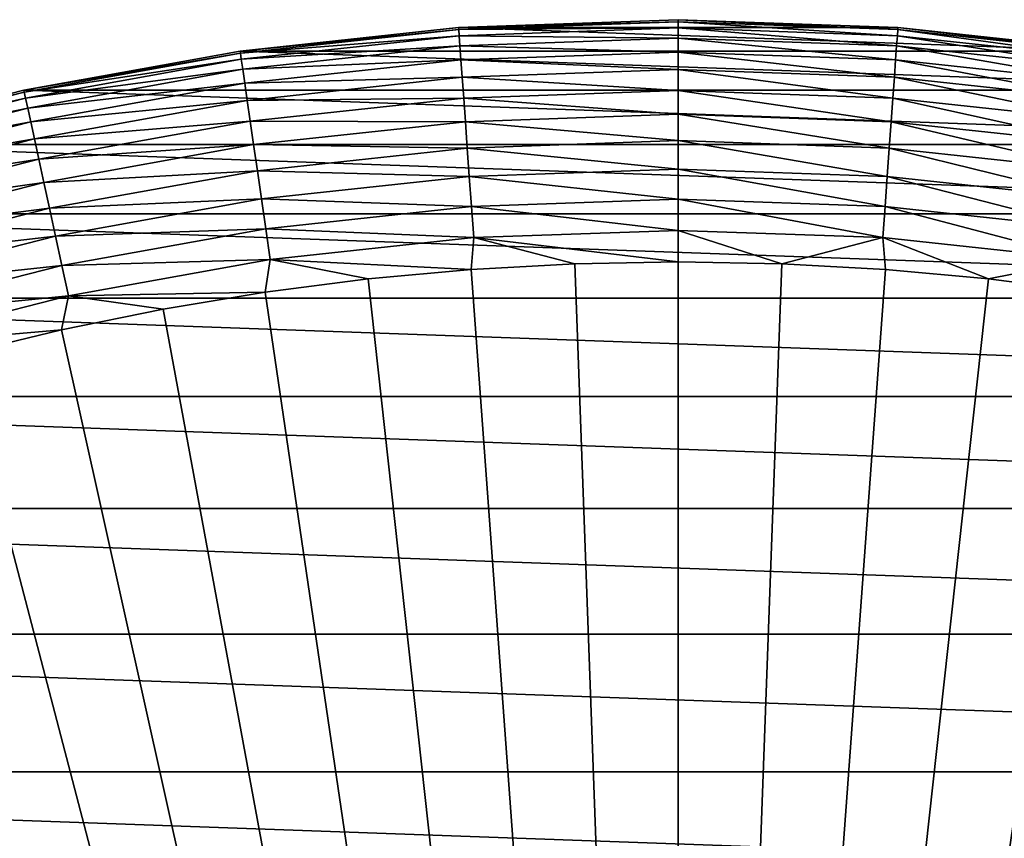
# Model space of a CAD drawing. Header units: metres. Extents: x -22 to 72, y -237 to 23.
# Tile 265 of 363: x -4.81 to 2.38, y 16.52 to 22.5. Entities that reach past the tile are written whole.
import ezdxf

# ---------------------------------------------------------------- set-up
doc = ezdxf.new("R2010")
doc.units = ezdxf.units.M
doc.layers.add('solid_509588_MEDIA_SW0001', color=7, linetype='CONTINUOUS')

msp = doc.modelspace()

# ---------------------------------------------------------------- linework, layer by layer
at = {"layer": 'solid_509588_MEDIA_SW0001'}
for points in [[(-1.605132, 22.442673, 130.73114), (0, 22.5, 130.73114), (-1.604835, 22.442648)], [(0, 22.484941, 130.963501), (0, 22.5, 130.73114), (-1.605132, 22.442673, 130.73114)], [(0, 22.484941, 130.963501), (-1.605132, 22.442673, 130.73114), (-1.604057, 22.427652, 130.963501)], [(-1.604835, 22.442648), (0, 22.500006), (1.604835, 22.442648)], [(0, 22.5, 130.73114), (0, 22.500006), (-1.604835, 22.442648)], [(0, 22.484941, 130.963501), (-1.604057, 22.427652, 130.963501), (0, 22.439955, 131.192184)], [(1.605132, 22.442673, 130.73114), (1.604835, 22.442648), (0, 22.500006)], [(0, 22.5, 130.73114), (1.605132, 22.442673, 130.73114), (0, 22.500006)], [(1.604057, 22.427652, 130.963501), (1.605132, 22.442673, 130.73114), (0, 22.5, 130.73114)], [(1.604057, 22.427652, 130.963501), (0, 22.5, 130.73114), (0, 22.484941, 130.963501)], [(0, 22.484941, 130.963501), (0, 22.439955, 131.192184), (1.600848, 22.38278, 131.192184)], [(1.604057, 22.427652, 130.963501), (0, 22.484941, 130.963501), (1.600848, 22.38278, 131.192184)], [(-1.605132, 22.442673, 130.73114), (-1.604835, 22.442648), (-3.202165, 22.270975)], [(-3.202084, 22.270983, 130.73114), (-1.605132, 22.442673, 130.73114), (-3.202165, 22.270975)], [(-3.202165, 22.270975), (-1.604835, 22.442648), (3.202165, 22.270975)], [(-1.604057, 22.427652, 130.963501), (-1.605132, 22.442673, 130.73114), (-3.202084, 22.270983, 130.73114)], [(-1.604057, 22.427652, 130.963501), (-3.202084, 22.270983, 130.73114), (-3.199941, 22.256077, 130.963501)], [(-1.604057, 22.427652, 130.963501), (-3.199941, 22.256077, 130.963501), (-1.600848, 22.38278, 131.192184)], [(-3.199941, 22.256077, 130.963501), (-3.193538, 22.211548, 131.192184), (-1.600848, 22.38278, 131.192184)], [(-1.600848, 22.38278, 131.192184), (-3.193538, 22.211548, 131.192184), (-1.595558, 22.308811, 131.413147)], [(-1.604835, 22.442648), (1.604835, 22.442648), (3.202165, 22.270975)], [(-1.604057, 22.427652, 130.963501), (-1.600848, 22.38278, 131.192184), (0, 22.439955, 131.192184)], [(0, 22.439955, 131.192184), (-1.600848, 22.38278, 131.192184), (0, 22.365797, 131.413147)], [(-1.600848, 22.38278, 131.192184), (-1.595558, 22.308811, 131.413147), (0, 22.365797, 131.413147)], [(0, 22.439955, 131.192184), (0, 22.365797, 131.413147), (1.595558, 22.308811, 131.413147)], [(1.600848, 22.38278, 131.192184), (0, 22.439955, 131.192184), (1.595558, 22.308811, 131.413147)], [(1.600848, 22.38278, 131.192184), (1.595558, 22.308811, 131.413147), (3.182985, 22.138145, 131.413147)], [(1.604057, 22.427652, 130.963501), (1.600848, 22.38278, 131.192184), (3.193538, 22.211548, 131.192184)], [(3.193538, 22.211548, 131.192184), (1.600848, 22.38278, 131.192184), (3.182985, 22.138145, 131.413147)], [(3.199941, 22.256077, 130.963501), (1.605132, 22.442673, 130.73114), (1.604057, 22.427652, 130.963501)], [(3.199941, 22.256077, 130.963501), (1.604057, 22.427652, 130.963501), (3.193538, 22.211548, 131.192184)], [(1.605132, 22.442673, 130.73114), (3.202084, 22.270983, 130.73114), (1.604835, 22.442648)], [(3.202084, 22.270983, 130.73114), (3.202165, 22.270975), (1.604835, 22.442648)], [(3.199941, 22.256077, 130.963501), (3.202084, 22.270983, 130.73114), (1.605132, 22.442673, 130.73114)], [(-3.193538, 22.211548, 131.192184), (-3.182985, 22.138145, 131.413147), (-1.595558, 22.308811, 131.413147)], [(-1.595558, 22.308811, 131.413147), (-3.182985, 22.138145, 131.413147), (-1.588275, 22.206984, 131.622665)], [(0, 22.365797, 131.413147), (-1.595558, 22.308811, 131.413147), (0, 22.26371, 131.622665)], [(-1.595558, 22.308811, 131.413147), (-1.588275, 22.206984, 131.622665), (0, 22.26371, 131.622665)], [(0, 22.365797, 131.413147), (0, 22.26371, 131.622665), (1.588275, 22.206984, 131.622665)], [(1.595558, 22.308811, 131.413147), (0, 22.365797, 131.413147), (1.588275, 22.206984, 131.622665)], [(1.595558, 22.308811, 131.413147), (1.588275, 22.206984, 131.622665), (3.168456, 22.037096, 131.622665)], [(3.182985, 22.138145, 131.413147), (1.595558, 22.308811, 131.413147), (3.168456, 22.037096, 131.622665)], [(-4.782719, 21.985804, 130.73114), (-3.202084, 22.270983, 130.73114), (-4.78214, 21.985914)], [(-3.199941, 22.256077, 130.963501), (-3.202084, 22.270983, 130.73114), (-4.782719, 21.985804, 130.73114)], [(-3.199941, 22.256077, 130.963501), (-4.782719, 21.985804, 130.73114), (-4.779518, 21.971088, 130.963501)], [(-3.202084, 22.270983, 130.73114), (-3.202165, 22.270975), (-4.78214, 21.985914)], [(-4.78214, 21.985914), (-3.202165, 22.270975), (4.78214, 21.985914)], [(-3.199941, 22.256077, 130.963501), (-4.779518, 21.971088, 130.963501), (-3.193538, 22.211548, 131.192184)], [(-3.202165, 22.270975), (3.202165, 22.270975), (4.78214, 21.985914)], [(0, 22.26371, 131.622665), (-1.588275, 22.206984, 131.622665), (0, 22.135405, 131.817245)], [(0, 22.26371, 131.622665), (0, 22.135405, 131.817245), (1.579122, 22.079006, 131.817245)], [(1.588275, 22.206984, 131.622665), (0, 22.26371, 131.622665), (1.579122, 22.079006, 131.817245)], [(-4.779518, 21.971088, 130.963501), (-4.769956, 21.927132, 131.192184), (-3.193538, 22.211548, 131.192184)], [(-3.193538, 22.211548, 131.192184), (-4.769956, 21.927132, 131.192184), (-3.182985, 22.138145, 131.413147)], [(-3.182985, 22.138145, 131.413147), (-3.168456, 22.037096, 131.622665), (-1.588275, 22.206984, 131.622665)], [(-1.588275, 22.206984, 131.622665), (-3.168456, 22.037096, 131.622665), (-1.579122, 22.079006, 131.817245)], [(-1.588275, 22.206984, 131.622665), (-1.579122, 22.079006, 131.817245), (0, 22.135405, 131.817245)], [(1.588275, 22.206984, 131.622665), (1.579122, 22.079006, 131.817245), (3.150197, 21.910099, 131.817245)], [(3.168456, 22.037096, 131.622665), (1.588275, 22.206984, 131.622665), (3.150197, 21.910099, 131.817245)], [(-4.769956, 21.927132, 131.192184), (-4.754192, 21.854668, 131.413147), (-3.182985, 22.138145, 131.413147)], [(-3.182985, 22.138145, 131.413147), (-4.754192, 21.854668, 131.413147), (-3.168456, 22.037096, 131.622665)], [(0, 22.135405, 131.817245), (-1.579122, 22.079006, 131.817245), (0, 21.983034, 131.993607)], [(0, 22.135405, 131.817245), (0, 21.983034, 131.993607), (1.568252, 21.927023, 131.993607)], [(1.579122, 22.079006, 131.817245), (0, 22.135405, 131.817245), (1.568252, 21.927023, 131.993607)], [(-4.754192, 21.854668, 131.413147), (-4.732492, 21.754913, 131.622665), (-3.168456, 22.037096, 131.622665)], [(-3.168456, 22.037096, 131.622665), (-4.732492, 21.754913, 131.622665), (-3.150197, 21.910099, 131.817245)], [(-3.168456, 22.037096, 131.622665), (-3.150197, 21.910099, 131.817245), (-1.579122, 22.079006, 131.817245)], [(-1.579122, 22.079006, 131.817245), (-3.150197, 21.910099, 131.817245), (-1.568252, 21.927023, 131.993607)], [(-1.579122, 22.079006, 131.817245), (-1.568252, 21.927023, 131.993607), (0, 21.983034, 131.993607)], [(1.579122, 22.079006, 131.817245), (1.568252, 21.927023, 131.993607), (3.128512, 21.759279, 131.993607)], [(3.150197, 21.910099, 131.817245), (1.579122, 22.079006, 131.817245), (3.128512, 21.759279, 131.993607)], [(-6.33917, 21.588539), (-4.78214, 21.985914), (6.33917, 21.588539)], [(-4.782719, 21.985804, 130.73114), (-4.78214, 21.985914), (-6.33917, 21.588539)], [(-6.338983, 21.588593, 130.73114), (-4.782719, 21.985804, 130.73114), (-6.33917, 21.588539)], [(-4.779518, 21.971088, 130.963501), (-4.782719, 21.985804, 130.73114), (-6.338983, 21.588593, 130.73114)], [(-4.779518, 21.971088, 130.963501), (-6.338983, 21.588593, 130.73114), (-6.33474, 21.574142, 130.963501)], [(-4.779518, 21.971088, 130.963501), (-6.33474, 21.574142, 130.963501), (-4.769956, 21.927132, 131.192184)], [(-4.78214, 21.985914), (4.78214, 21.985914), (6.33917, 21.588539)], [(0, 21.983034, 131.993607), (-1.568252, 21.927023, 131.993607), (0, 21.809153, 132.148819)], [(0, 21.983034, 131.993607), (0, 21.809153, 132.148819), (1.555847, 21.753584, 132.148819)], [(1.568252, 21.927023, 131.993607), (0, 21.983034, 131.993607), (1.555847, 21.753584, 132.148819)], [(-6.33474, 21.574142, 130.963501), (-6.322066, 21.530979, 131.192184), (-4.769956, 21.927132, 131.192184)], [(-4.769956, 21.927132, 131.192184), (-6.322066, 21.530979, 131.192184), (-4.754192, 21.854668, 131.413147)], [(-4.732492, 21.754913, 131.622665), (-4.705219, 21.629541, 131.817245), (-3.150197, 21.910099, 131.817245)], [(-3.150197, 21.910099, 131.817245), (-4.705219, 21.629541, 131.817245), (-3.128512, 21.759279, 131.993607)], [(-3.150197, 21.910099, 131.817245), (-3.128512, 21.759279, 131.993607), (-1.568252, 21.927023, 131.993607)], [(-1.568252, 21.927023, 131.993607), (-3.128512, 21.759279, 131.993607), (-1.555847, 21.753584, 132.148819)], [(-1.568252, 21.927023, 131.993607), (-1.555847, 21.753584, 132.148819), (0, 21.809153, 132.148819)], [(1.568252, 21.927023, 131.993607), (1.555847, 21.753584, 132.148819), (3.103766, 21.587166, 132.148819)], [(3.128512, 21.759279, 131.993607), (1.568252, 21.927023, 131.993607), (3.103766, 21.587166, 132.148819)], [(-6.322066, 21.530979, 131.192184), (-6.301173, 21.459824, 131.413147), (-4.754192, 21.854668, 131.413147)], [(-4.754192, 21.854668, 131.413147), (-6.301173, 21.459824, 131.413147), (-4.732492, 21.754913, 131.622665)], [(0, 21.809153, 132.148819), (-1.555847, 21.753584, 132.148819), (0, 21.616673, 132.280243)], [(0, 21.809153, 132.148819), (0, 21.616673, 132.280243), (1.542116, 21.561596, 132.280243)], [(1.555847, 21.753584, 132.148819), (0, 21.809153, 132.148819), (1.542116, 21.561596, 132.280243)], [(-6.301173, 21.459824, 131.413147), (-6.272412, 21.361872, 131.622665), (-4.732492, 21.754913, 131.622665)], [(-4.732492, 21.754913, 131.622665), (-6.272412, 21.361872, 131.622665), (-4.705219, 21.629541, 131.817245)], [(-4.705219, 21.629541, 131.817245), (-4.67283, 21.480652, 131.993607), (-3.128512, 21.759279, 131.993607)], [(-3.128512, 21.759279, 131.993607), (-4.67283, 21.480652, 131.993607), (-3.103766, 21.587166, 132.148819)], [(-3.128512, 21.759279, 131.993607), (-3.103766, 21.587166, 132.148819), (-1.555847, 21.753584, 132.148819)], [(-1.555847, 21.753584, 132.148819), (-3.103766, 21.587166, 132.148819), (-1.542116, 21.561596, 132.280243)], [(-1.555847, 21.753584, 132.148819), (-1.542116, 21.561596, 132.280243), (0, 21.616673, 132.280243)], [(1.555847, 21.753584, 132.148819), (1.542116, 21.561596, 132.280243), (3.076373, 21.396646, 132.280243)], [(3.103766, 21.587166, 132.148819), (1.555847, 21.753584, 132.148819), (3.076373, 21.396646, 132.280243)], [(-7.862777, 21.081432), (-6.33917, 21.588539), (7.862777, 21.081432)], [(-6.33917, 21.588539), (6.33917, 21.588539), (7.862777, 21.081432)], [(-6.272412, 21.361872, 131.622665), (-6.236264, 21.238766, 131.817245), (-4.705219, 21.629541, 131.817245)], [(-4.705219, 21.629541, 131.817245), (-6.236264, 21.238766, 131.817245), (-4.67283, 21.480652, 131.993607)], [(-4.67283, 21.480652, 131.993607), (-4.635869, 21.310745, 132.148819), (-3.103766, 21.587166, 132.148819)], [(-3.103766, 21.587166, 132.148819), (-4.635869, 21.310745, 132.148819), (-3.076373, 21.396646, 132.280243)], [(-3.103766, 21.587166, 132.148819), (-3.076373, 21.396646, 132.280243), (-1.542116, 21.561596, 132.280243)], [(0, 21.616673, 132.280243), (-1.542116, 21.561596, 132.280243), (0, 21.408827, 132.385696)], [(0, 21.616673, 132.280243), (0, 21.408827, 132.385696), (1.527288, 21.354279, 132.385696)], [(1.542116, 21.561596, 132.280243), (0, 21.616673, 132.280243), (1.527288, 21.354279, 132.385696)], [(-1.542116, 21.561596, 132.280243), (-3.076373, 21.396646, 132.280243), (-1.527288, 21.354279, 132.385696)], [(-1.542116, 21.561596, 132.280243), (-1.527288, 21.354279, 132.385696), (0, 21.408827, 132.385696)], [(1.542116, 21.561596, 132.280243), (1.527288, 21.354279, 132.385696), (3.046794, 21.190914, 132.385696)], [(3.076373, 21.396646, 132.280243), (1.542116, 21.561596, 132.280243), (3.046794, 21.190914, 132.385696)], [(-6.236264, 21.238766, 131.817245), (-6.193336, 21.092567, 131.993607), (-4.67283, 21.480652, 131.993607)], [(-4.67283, 21.480652, 131.993607), (-6.193336, 21.092567, 131.993607), (-4.635869, 21.310745, 132.148819)], [(-4.635869, 21.310745, 132.148819), (-4.594954, 21.122665, 132.280243), (-3.076373, 21.396646, 132.280243)], [(-3.076373, 21.396646, 132.280243), (-4.594954, 21.122665, 132.280243), (-3.046794, 21.190914, 132.385696)], [(-3.076373, 21.396646, 132.280243), (-3.046794, 21.190914, 132.385696), (-1.527288, 21.354279, 132.385696)], [(0, 21.408827, 132.385696), (-1.527288, 21.354279, 132.385696), (0, 21.189095, 132.463425)], [(0, 21.408827, 132.385696), (0, 21.189095, 132.463425), (1.511613, 21.135107, 132.463425)], [(1.527288, 21.354279, 132.385696), (0, 21.408827, 132.385696), (1.511613, 21.135107, 132.463425)], [(-6.193336, 21.092567, 131.993607), (-6.144348, 20.925728, 132.148819), (-4.635869, 21.310745, 132.148819)], [(-4.635869, 21.310745, 132.148819), (-6.144348, 20.925728, 132.148819), (-4.594954, 21.122665, 132.280243)], [(-1.527288, 21.354279, 132.385696), (-3.046794, 21.190914, 132.385696), (-1.511613, 21.135107, 132.463425)], [(-1.527288, 21.354279, 132.385696), (-1.511613, 21.135107, 132.463425), (0, 21.189095, 132.463425)], [(1.527288, 21.354279, 132.385696), (1.511613, 21.135107, 132.463425), (3.015522, 20.973419, 132.463425)], [(3.046794, 21.190914, 132.385696), (1.527288, 21.354279, 132.385696), (3.015522, 20.973419, 132.463425)], [(-4.594954, 21.122665, 132.280243), (-4.550773, 20.919567, 132.385696), (-3.046794, 21.190914, 132.385696)], [(-3.046794, 21.190914, 132.385696), (-4.550773, 20.919567, 132.385696), (-3.015522, 20.973419, 132.463425)], [(-3.046794, 21.190914, 132.385696), (-3.015522, 20.973419, 132.463425), (-1.511613, 21.135107, 132.463425)], [(0, 21.189095, 132.463425), (-1.511613, 21.135107, 132.463425), (0, 20.961163, 132.5121)], [(0, 21.189095, 132.463425), (0, 20.961163, 132.5121), (1.495352, 20.907755, 132.5121)], [(1.511613, 21.135107, 132.463425), (0, 21.189095, 132.463425), (1.495352, 20.907755, 132.5121)], [(-6.144348, 20.925728, 132.148819), (-6.090121, 20.741047, 132.280243), (-4.594954, 21.122665, 132.280243)], [(-4.594954, 21.122665, 132.280243), (-6.090121, 20.741047, 132.280243), (-4.550773, 20.919567, 132.385696)], [(-1.511613, 21.135107, 132.463425), (-3.015522, 20.973419, 132.463425), (-1.495352, 20.907755, 132.5121)], [(-1.511613, 21.135107, 132.463425), (-1.495352, 20.907755, 132.5121), (0, 20.961163, 132.5121)], [(1.511613, 21.135107, 132.463425), (1.495352, 20.907755, 132.5121), (2.983084, 20.747808, 132.5121)], [(3.015522, 20.973419, 132.463425), (1.511613, 21.135107, 132.463425), (2.983084, 20.747808, 132.5121)], [(-9.347038, 20.466614), (-7.862777, 21.081432), (9.347038, 20.466614)], [(-7.862777, 21.081432), (7.862777, 21.081432), (9.347038, 20.466614)], [(-4.550773, 20.919567, 132.385696), (-4.504066, 20.704857, 132.463425), (-3.015522, 20.973419, 132.463425)], [(-3.015522, 20.973419, 132.463425), (-4.504066, 20.704857, 132.463425), (-2.983084, 20.747808, 132.5121)], [(-3.015522, 20.973419, 132.463425), (-2.983084, 20.747808, 132.5121), (-1.495352, 20.907755, 132.5121)], [(0, 20.961163, 132.5121), (-1.495352, 20.907755, 132.5121), (0, 20.731415, 132.530869)], [(0, 20.961163, 132.5121), (0, 20.731415, 132.530869), (0.757153, 20.717583, 132.530869)], [(1.495352, 20.907755, 132.5121), (0, 20.961163, 132.5121), (0.757153, 20.717583, 132.530869)], [(-6.090121, 20.741047, 132.280243), (-6.031563, 20.541618, 132.385696), (-4.550773, 20.919567, 132.385696)], [(-4.550773, 20.919567, 132.385696), (-6.031563, 20.541618, 132.385696), (-4.504066, 20.704857, 132.463425)], [(-1.495352, 20.907755, 132.5121), (-2.983084, 20.747808, 132.5121), (-1.513296, 20.676109, 132.530869)], [(-1.495352, 20.907755, 132.5121), (-1.513296, 20.676109, 132.530869), (-0.757153, 20.717583, 132.530869)], [(-1.495352, 20.907755, 132.5121), (-0.757153, 20.717583, 132.530869), (0, 20.731415, 132.530869)], [(1.495352, 20.907755, 132.5121), (0.757153, 20.717583, 132.530869), (1.513296, 20.676109, 132.530869)], [(1.495352, 20.907755, 132.5121), (1.513296, 20.676109, 132.530869), (2.26742, 20.607046, 132.530869)], [(2.983084, 20.747808, 132.5121), (1.495352, 20.907755, 132.5121), (2.26742, 20.607046, 132.530869)], [(-4.504066, 20.704857, 132.463425), (-4.455616, 20.482134, 132.5121), (-2.983084, 20.747808, 132.5121)], [(-2.983084, 20.747808, 132.5121), (-4.455616, 20.482134, 132.5121), (-3.018518, 20.510487, 132.530869)], [(-2.983084, 20.747808, 132.5121), (-3.018518, 20.510487, 132.530869), (-2.26742, 20.607046, 132.530869)], [(-2.983084, 20.747808, 132.5121), (-2.26742, 20.607046, 132.530869), (-1.513296, 20.676109, 132.530869)], [(0, 20.731415, 132.530869), (-0.757153, 20.717583, 132.530869), (0, 0, 132.892746)], [(0.757153, 20.717583, 132.530869), (0, 20.731415, 132.530869), (0, 0, 132.892746)], [(2.983084, 20.747808, 132.5121), (2.26742, 20.607046, 132.530869), (3.018518, 20.510487, 132.530869)], [(-6.031563, 20.541618, 132.385696), (-5.969658, 20.330788, 132.463425), (-4.504066, 20.704857, 132.463425)], [(-4.504066, 20.704857, 132.463425), (-5.969658, 20.330788, 132.463425), (-4.455616, 20.482134, 132.5121)], [(-1.513296, 20.676109, 132.530869), (-2.26742, 20.607046, 132.530869), (0, 0, 132.892746)], [(-0.757153, 20.717583, 132.530869), (-1.513296, 20.676109, 132.530869), (0, 0, 132.892746)], [(1.513296, 20.676109, 132.530869), (0.757153, 20.717583, 132.530869), (0, 0, 132.892746)], [(2.26742, 20.607046, 132.530869), (1.513296, 20.676109, 132.530869), (0, 0, 132.892746)], [(-2.26742, 20.607046, 132.530869), (-3.018518, 20.510487, 132.530869), (0, 0, 132.892746)], [(3.018518, 20.510487, 132.530869), (2.26742, 20.607046, 132.530869), (0, 0, 132.892746)], [(-4.455616, 20.482134, 132.5121), (-3.765589, 20.38656, 132.530869), (-3.018518, 20.510487, 132.530869)], [(-3.018518, 20.510487, 132.530869), (-3.765589, 20.38656, 132.530869), (0, 0, 132.892746)], [(3.765589, 20.38656, 132.530869), (3.018518, 20.510487, 132.530869), (0, 0, 132.892746)], [(-10.78328, 19.747665), (-9.347038, 20.466614), (10.78328, 19.747665)], [(-9.347038, 20.466614), (9.347038, 20.466614), (10.78328, 19.747665)], [(-5.969658, 20.330788, 132.463425), (-5.905442, 20.112087, 132.5121), (-4.455616, 20.482134, 132.5121)], [(-4.455616, 20.482134, 132.5121), (-5.905442, 20.112087, 132.5121), (-4.507635, 20.235434, 132.530869)], [(-4.455616, 20.482134, 132.5121), (-4.507635, 20.235434, 132.530869), (-3.765589, 20.38656, 132.530869)], [(-3.765589, 20.38656, 132.530869), (-4.507635, 20.235434, 132.530869), (0, 0, 132.892746)], [(4.507635, 20.235434, 132.530869), (3.765589, 20.38656, 132.530869), (0, 0, 132.892746)], [(-5.905442, 20.112087, 132.5121), (-5.243667, 20.057306, 132.530869), (-4.507635, 20.235434, 132.530869)], [(-4.507635, 20.235434, 132.530869), (-5.243667, 20.057306, 132.530869), (0, 0, 132.892746)], [(5.243667, 20.057306, 132.530869), (4.507635, 20.235434, 132.530869), (0, 0, 132.892746)], [(-5.243667, 20.057306, 132.530869), (-5.972702, 19.852415, 132.530869), (0, 0, 132.892746)], [(5.972702, 19.852415, 132.530869), (5.243667, 20.057306, 132.530869), (0, 0, 132.892746)], [(-5.972702, 19.852415, 132.530869), (-6.693768, 19.621035, 132.530869), (0, 0, 132.892746)], [(6.693768, 19.621035, 132.530869), (5.972702, 19.852415, 132.530869), (0, 0, 132.892746)], [(-12.164405, 18.928194), (-10.78328, 19.747665), (12.164405, 18.928194)], [(-10.78328, 19.747665), (10.78328, 19.747665), (12.164405, 18.928194)], [(-6.693768, 19.621035, 132.530869), (-7.405901, 19.363476, 132.530869), (0, 0, 132.892746)], [(7.405901, 19.363476, 132.530869), (6.693768, 19.621035, 132.530869), (0, 0, 132.892746)], [(-7.405901, 19.363476, 132.530869), (-8.108154, 19.080078, 132.530869), (0, 0, 132.892746)], [(8.108154, 19.080078, 132.530869), (7.405901, 19.363476, 132.530869), (0, 0, 132.892746)], [(-8.108154, 19.080078, 132.530869), (-8.799587, 18.771223, 132.530869), (0, 0, 132.892746)], [(8.799587, 18.771223, 132.530869), (8.108154, 19.080078, 132.530869), (0, 0, 132.892746)], [(-13.483805, 18.012094), (-12.164405, 18.928194), (13.483805, 18.012094)], [(-12.164405, 18.928194), (12.164405, 18.928194), (13.483805, 18.012094)], [(-8.799587, 18.771223, 132.530869), (-9.47928, 18.437321, 132.530869), (0, 0, 132.892746)], [(9.47928, 18.437321, 132.530869), (8.799587, 18.771223, 132.530869), (0, 0, 132.892746)], [(-9.47928, 18.437321, 132.530869), (-10.146324, 18.078817, 132.530869), (0, 0, 132.892746)], [(10.146324, 18.078817, 132.530869), (9.47928, 18.437321, 132.530869), (0, 0, 132.892746)], [(-10.146324, 18.078817, 132.530869), (-10.799829, 17.696192, 132.530869), (0, 0, 132.892746)], [(10.79983, 17.696192, 132.530869), (10.146324, 18.078817, 132.530869), (0, 0, 132.892746)], [(-14.734352, 17.004372), (-13.483805, 18.012094), (14.734352, 17.004372)], [(-13.483805, 18.012094), (13.483805, 18.012094), (14.734352, 17.004372)], [(-10.799829, 17.696192, 132.530869), (-11.438926, 17.289955, 132.530869), (0, 0, 132.892746)], [(11.438926, 17.289955, 132.530869), (10.79983, 17.696192, 132.530869), (0, 0, 132.892746)], [(-11.438926, 17.289955, 132.530869), (-12.062758, 16.860647, 132.530869), (0, 0, 132.892746)], [(12.062758, 16.860647, 132.530869), (11.438926, 17.289955, 132.530869), (0, 0, 132.892746)], [(-15.90965, 15.910117), (-14.734352, 17.004372), (15.90965, 15.910117)], [(-14.734352, 17.004372), (14.734352, 17.004372), (15.90965, 15.910117)], [(-12.062758, 16.860647, 132.530869), (-12.670495, 16.408842, 132.530869), (0, 0, 132.892746)], [(12.670495, 16.408842, 132.530869), (12.062758, 16.860647, 132.530869), (0, 0, 132.892746)]]:
    msp.add_3dface(points, dxfattribs=at)

doc.saveas('drawing.dxf')
